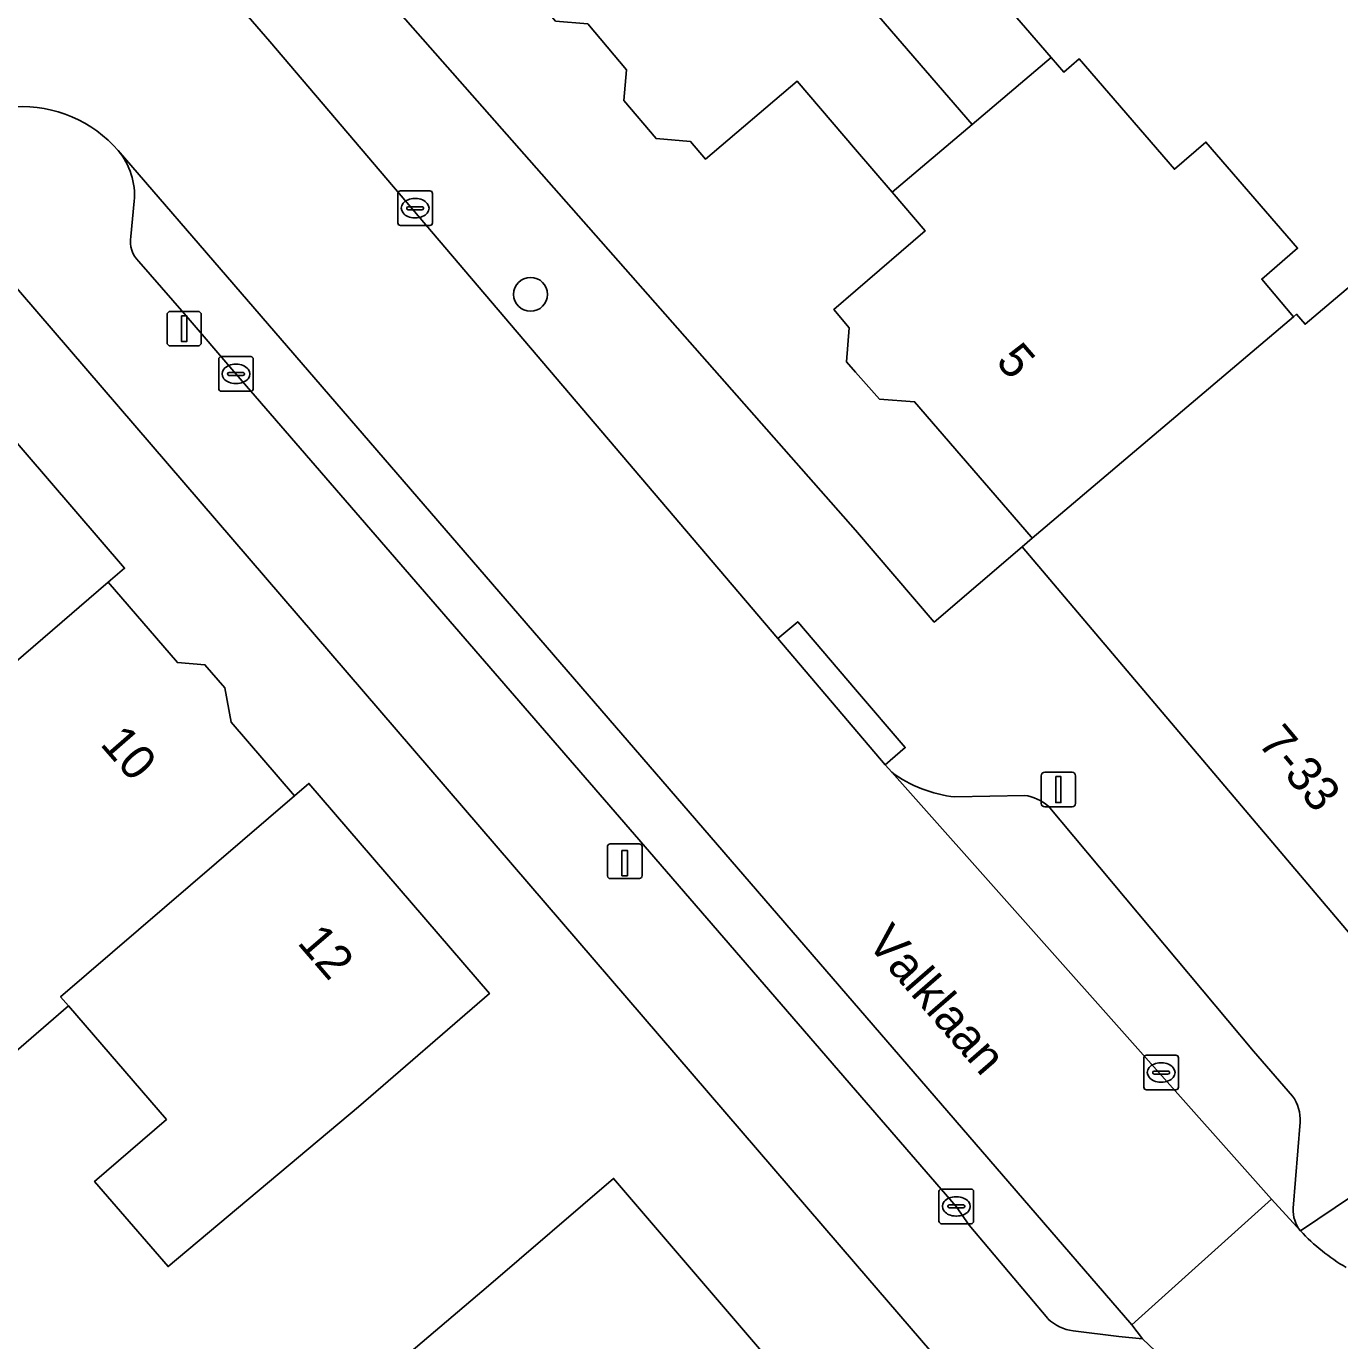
# Model space of a CAD drawing. Extents: x 161772 to 163126, y 383092 to 383917.
# Drawn here: x 162476.04 to 162513.99, y 383404.78 to 383442.75 of the extents above; entities that cross this region are included whole.
import ezdxf

# ---------------------------------------------------------------- set-up
doc = ezdxf.new("R2010")
doc.units = 0
for name, color, linetype in [('IMGEO_Boom', 7, 'Continuous'), ('IMGEO_Erf', 7, 'Continuous'), ('IMGEO_Kolk', 7, 'Continuous'), ('IMGEO_Laadpaal', 7, 'Continuous'), ('IMGEO_Lichtmast', 7, 'Continuous'), ('IMGEO_Openbare_ruimte_label', 7, 'Continuous'), ('IMGEO_Pand', 7, 'Continuous'), ('IMGEO_Pand_nummerreeks', 7, 'Continuous'), ('IMGEO_Parkeervlak_gesloten', 7, 'Continuous'), ('IMGEO_Parkeervlak_open', 7, 'Continuous'), ('IMGEO_Rijbaan_lokaal_gesloten', 7, 'Continuous'), ('IMGEO_Voetpad_open', 7, 'Continuous')]:
    doc.layers.add(name, color=color, linetype=linetype)

msp = doc.modelspace()

# ---------------------------------------------------------------- linework, layer by layer
at = {"layer": 'IMGEO_Boom'}
msp.add_circle((162490.611, 383435.008), 0.489, dxfattribs=at)
at = {"layer": 'IMGEO_Erf'}
for points in [[(162484.28, 383446.041), (162500, 383428.194), (162502.272, 383425.539), (162504.811, 383427.711), (162505.106, 383427.961), (162505.07, 383428.002), (162501.704, 383431.906), (162500.692, 383431.981), (162500, 383432.76), (162499.735, 383433.059), (162499.817, 383434.04), (162499.371, 383434.569), (162500, 383435.111), (162502.009, 383436.843), (162501.054, 383437.96), (162500, 383439.194), (162498.317, 383441.164), (162495.661, 383438.917), (162495.233, 383439.423), (162494.237, 383439.506), (162493.308, 383440.605), (162493.383, 383441.498), (162492.261, 383442.824)], [(162503.301, 383444.577), (162505.652, 383441.85), (162506.018, 383441.426), (162506.464, 383441.81), (162509.211, 383438.623), (162510.122, 383439.409), (162512.768, 383436.339), (162511.733, 383435.447), (162512.655, 383434.358), (162512.743, 383434.432), (162512.987, 383434.143), (162516.984, 383437.529), (162515.751, 383438.984), (162516.043, 383439.231), (162517.925, 383440.826), (162522.971, 383445.035), (162526.672, 383440.736), (162528.447, 383442.266), (162529, 383441.625), (162530.351, 383440.058), (162530.56, 383440.239), (162534.148, 383436.077), (162536.376, 383437.997)], [(162469.181, 383381.473), (162471.492, 383383.46), (162467.811, 383387.744), (162470.086, 383389.699), (162474.088, 383385.068), (162478.415, 383388.739), (162474.314, 383393.573), (162489.4, 383406.371), (162493.01, 383409.473), (162500, 383401.316), (162503.481, 383397.254), (162506.255, 383399.731), (162500, 383407.002), (162474.445, 383436.708)], [(162473.835, 383432.967), (162478.88, 383427.098), (162478.412, 383426.695), (162480.41, 383424.37), (162481.201, 383424.31), (162481.778, 383423.639), (162481.965, 383422.648), (162483.791, 383420.523), (162484.207, 383420.881), (162489.424, 383414.811), (162485.641, 383411.543), (162480.14, 383406.925), (162478.016, 383409.384), (162480.092, 383411.176), (162477.259, 383414.456), (162474.081, 383411.71)]]:
    msp.add_lwpolyline(points, dxfattribs=at)
at = {"layer": 'IMGEO_Kolk'}
for p, q in [((162486.776, 383437.071), (162486.776, 383437.923)), ((162486.851, 383437.997), (162487.703, 383437.997)), ((162487.777, 383437.923), (162487.777, 383437.071)), ((162487.035, 383437.491), (162487.035, 383437.503)), ((162487.473, 383437.454), (162487.075, 383437.454)), ((162487.078, 383437.54), (162487.476, 383437.54)), ((162487.264, 383437.777), (162487.289, 383437.777)), ((162487.519, 383437.503), (162487.519, 383437.491)), ((162487.287, 383437.217), (162487.262, 383437.217)), ((162487.703, 383436.997), (162486.851, 383436.997)), ((162481.6, 383432.284), (162481.6, 383433.136)), ((162481.675, 383433.21), (162482.527, 383433.21)), ((162482.088, 383432.99), (162482.113, 383432.99)), ((162482.601, 383433.136), (162482.601, 383432.284)), ((162481.859, 383432.704), (162481.859, 383432.716)), ((162482.297, 383432.667), (162481.899, 383432.667)), ((162481.902, 383432.753), (162482.3, 383432.753)), ((162482.343, 383432.716), (162482.343, 383432.704)), ((162482.527, 383432.21), (162481.675, 383432.21)), ((162482.111, 383432.43), (162482.086, 383432.43)), ((162508.329, 383412.104), (162508.329, 383412.956)), ((162508.404, 383413.03), (162509.256, 383413.03)), ((162508.817, 383412.81), (162508.842, 383412.81)), ((162509.33, 383412.956), (162509.33, 383412.104)), ((162508.588, 383412.524), (162508.588, 383412.536)), ((162509.026, 383412.487), (162508.628, 383412.487)), ((162508.631, 383412.573), (162509.029, 383412.573)), ((162509.072, 383412.536), (162509.072, 383412.524)), ((162509.256, 383412.03), (162508.404, 383412.03)), ((162508.84, 383412.25), (162508.815, 383412.25)), ((162502.41, 383408.237), (162502.41, 383409.089)), ((162502.485, 383409.163), (162503.337, 383409.163)), ((162503.411, 383409.089), (162503.411, 383408.237)), ((162502.669, 383408.657), (162502.669, 383408.669)), ((162503.107, 383408.62), (162502.709, 383408.62)), ((162502.712, 383408.706), (162503.11, 383408.706)), ((162502.898, 383408.943), (162502.923, 383408.943)), ((162503.153, 383408.669), (162503.153, 383408.657)), ((162502.921, 383408.383), (162502.896, 383408.383)), ((162503.337, 383408.163), (162502.485, 383408.163))]:
    msp.add_line(p, q, dxfattribs=at)
for points in [[(162486.776, 383437.071), (162486.776, 383437.923)], [(162486.851, 383437.997), (162487.703, 383437.997)], [(162487.777, 383437.923), (162487.777, 383437.071)], [(162487.703, 383436.997), (162486.851, 383436.997)], [(162481.6, 383432.284), (162481.6, 383433.136)], [(162481.675, 383433.21), (162482.527, 383433.21)], [(162482.601, 383433.136), (162482.601, 383432.284)], [(162482.527, 383432.21), (162481.675, 383432.21)], [(162508.329, 383412.104), (162508.329, 383412.956)], [(162508.404, 383413.03), (162509.256, 383413.03)], [(162509.33, 383412.956), (162509.33, 383412.104)], [(162509.256, 383412.03), (162508.404, 383412.03)], [(162502.41, 383408.237), (162502.41, 383409.089)], [(162502.485, 383409.163), (162503.337, 383409.163)], [(162503.411, 383409.089), (162503.411, 383408.237)], [(162503.337, 383408.163), (162502.485, 383408.163)]]:
    msp.add_lwpolyline(points, dxfattribs=at)
for centre, radius, start, end in [((162486.853, 383437.921), 0.0765, 91.552, 178.448), ((162486.853, 383437.921), 0.0765, 91.552, 178.448), ((162487.701, 383437.921), 0.0765, 1.552, 88.448), ((162487.701, 383437.921), 0.0765, 1.552, 88.448), ((162487.075, 383437.5), 0.0403, 85.8775, 175.7526), ((162487.072, 383437.49), 0.0366, 178.938, 274.7102), ((162487.476, 383437.497), 0.043, 264.8664, 352.4533), ((162487.48, 383437.502), 0.0386, 1.7309, 96.639), ((162486.853, 383437.073), 0.0765, 181.552, 268.448), ((162486.853, 383437.073), 0.0765, 181.552, 268.448), ((162487.701, 383437.073), 0.0765, 271.552, 358.448), ((162487.701, 383437.073), 0.0765, 271.552, 358.448), ((162481.677, 383433.134), 0.0765, 91.552, 178.448), ((162481.677, 383433.134), 0.0765, 91.552, 178.448), ((162482.525, 383433.134), 0.0765, 1.552, 88.448), ((162482.525, 383433.134), 0.0765, 1.552, 88.448), ((162481.899, 383432.713), 0.0403, 85.8775, 175.7526), ((162481.896, 383432.703), 0.0366, 178.938, 274.7102), ((162482.3, 383432.71), 0.043, 264.8664, 352.4533), ((162482.304, 383432.715), 0.0386, 1.7309, 96.639), ((162481.677, 383432.286), 0.0765, 181.552, 268.448), ((162481.677, 383432.286), 0.0765, 181.552, 268.448), ((162482.525, 383432.286), 0.0765, 271.552, 358.448), ((162482.525, 383432.286), 0.0765, 271.552, 358.448), ((162508.406, 383412.954), 0.0765, 91.552, 178.448), ((162508.406, 383412.954), 0.0765, 91.552, 178.448), ((162509.254, 383412.954), 0.0765, 1.552, 88.448), ((162509.254, 383412.954), 0.0765, 1.552, 88.448), ((162508.628, 383412.533), 0.0403, 85.8775, 175.7526), ((162508.625, 383412.523), 0.0366, 178.938, 274.7102), ((162509.029, 383412.53), 0.043, 264.8664, 352.4533), ((162509.033, 383412.535), 0.0386, 1.7309, 96.639), ((162508.406, 383412.106), 0.0765, 181.552, 268.448), ((162508.406, 383412.106), 0.0765, 181.552, 268.448), ((162509.254, 383412.106), 0.0765, 271.552, 358.448), ((162509.254, 383412.106), 0.0765, 271.552, 358.448), ((162502.487, 383409.087), 0.0765, 91.552, 178.448), ((162502.487, 383409.087), 0.0765, 91.552, 178.448), ((162503.335, 383409.087), 0.0765, 1.552, 88.448), ((162503.335, 383409.087), 0.0765, 1.552, 88.448), ((162502.709, 383408.666), 0.0403, 85.8775, 175.7526), ((162502.706, 383408.656), 0.0366, 178.938, 274.7102), ((162503.11, 383408.663), 0.043, 264.8664, 352.4533), ((162503.114, 383408.668), 0.0386, 1.7309, 96.639), ((162502.487, 383408.239), 0.0765, 181.552, 268.448), ((162502.487, 383408.239), 0.0765, 181.552, 268.448), ((162503.335, 383408.239), 0.0765, 271.552, 358.448), ((162503.335, 383408.239), 0.0765, 271.552, 358.448)]:
    msp.add_arc(centre, radius, start, end, dxfattribs=at)
for centre, major_axis, ratio, start_param, end_param in [((162487.263, 383437.497), (-0.387, 0.002), 0.722429, 4.712389, 7.853982), ((162487.288, 383437.497), (-0.39, 0.002), 0.717154, 1.570796, 4.712389), ((162482.087, 383432.71), (-0.387, 0.002), 0.722429, 4.712389, 7.853982), ((162482.112, 383432.71), (-0.39, 0.002), 0.717154, 1.570796, 4.712389), ((162508.816, 383412.53), (-0.387, 0.002), 0.722429, 4.712389, 7.853982), ((162508.841, 383412.53), (-0.39, 0.002), 0.717154, 1.570796, 4.712389), ((162502.897, 383408.663), (-0.387, 0.002), 0.722429, 4.712389, 7.853982), ((162502.922, 383408.663), (-0.39, 0.002), 0.717154, 1.570796, 4.712389)]:
    msp.add_ellipse(centre, major_axis=major_axis, ratio=ratio, start_param=start_param, end_param=end_param, dxfattribs=at)
at = {"layer": 'IMGEO_Laadpaal'}
for p, q in [((162492.833, 383419.049), (162492.833, 383418.208)), ((162492.833, 383419.049), (162492.833, 383418.208)), ((162493.749, 383419.133), (162492.908, 383419.133)), ((162493.749, 383419.133), (162492.908, 383419.133)), ((162493.833, 383418.217), (162493.833, 383419.058)), ((162493.833, 383418.217), (162493.833, 383419.058)), ((162492.917, 383418.133), (162493.758, 383418.133)), ((162492.917, 383418.133), (162493.758, 383418.133))]:
    msp.add_line(p, q, dxfattribs=at)
msp.add_lwpolyline([(162493.248, 383418.946), (162493.408, 383418.946), (162493.408, 383418.213), (162493.248, 383418.213), (162493.248, 383418.946)], dxfattribs=at)
for centre, start, end in [((162492.911, 383419.055), 92.4484, 184.2845), ((162492.911, 383419.055), 92.4484, 184.2845), ((162493.755, 383419.055), 2.4484, 94.2845), ((162493.755, 383419.055), 2.4484, 94.2845), ((162492.911, 383418.211), 182.4484, 274.2845), ((162492.911, 383418.211), 182.4484, 274.2845), ((162493.755, 383418.211), 272.4484, 4.2845), ((162493.755, 383418.211), 272.4484, 4.2845)]:
    msp.add_arc(centre, 0.0779, start, end, dxfattribs=at)
at = {"layer": 'IMGEO_Lichtmast'}
for p, q in [((162480.108, 383433.617), (162480.108, 383434.417)), ((162480.108, 383434.417), (162480.108, 383433.617)), ((162480.208, 383434.517), (162480.998, 383434.517)), ((162480.998, 383434.517), (162480.208, 383434.517)), ((162481.098, 383434.417), (162481.098, 383433.617)), ((162481.098, 383433.617), (162481.098, 383434.417)), ((162480.998, 383433.517), (162480.208, 383433.517)), ((162480.208, 383433.517), (162480.998, 383433.517)), ((162505.365, 383420.304), (162505.365, 383421.104)), ((162505.365, 383421.104), (162505.365, 383420.304)), ((162505.465, 383421.204), (162506.255, 383421.204)), ((162506.255, 383421.204), (162505.465, 383421.204)), ((162506.355, 383421.104), (162506.355, 383420.304)), ((162506.355, 383420.304), (162506.355, 383421.104)), ((162506.255, 383420.204), (162505.465, 383420.204)), ((162505.465, 383420.204), (162506.255, 383420.204))]:
    msp.add_line(p, q, dxfattribs=at)
for points in [[(162480.528, 383434.392), (162480.678, 383434.392), (162480.678, 383433.642), (162480.528, 383433.642), (162480.528, 383434.392)], [(162505.785, 383421.079), (162505.935, 383421.079), (162505.935, 383420.329), (162505.785, 383420.329), (162505.785, 383421.079)]]:
    msp.add_lwpolyline(points, dxfattribs=at)
for centre, start, end in [((162480.208, 383434.417), 90, 180), ((162480.208, 383434.417), 90, 180), ((162480.998, 383434.417), 0, 90), ((162480.998, 383434.417), 360, 90), ((162480.208, 383433.617), 180, 270), ((162480.208, 383433.617), 180, 270), ((162480.998, 383433.617), 270, 0), ((162480.998, 383433.617), 270, 0), ((162505.465, 383421.104), 90, 180), ((162505.465, 383421.104), 90, 180), ((162506.255, 383421.104), 0, 90), ((162506.255, 383421.104), 360, 90), ((162505.465, 383420.304), 180, 270), ((162505.465, 383420.304), 180, 270), ((162506.255, 383420.304), 270, 0), ((162506.255, 383420.304), 270, 0)]:
    msp.add_arc(centre, 0.1, start, end, dxfattribs=at)
at = {"layer": 'IMGEO_Pand'}
for points in [[(162505.652, 383441.85), (162503.301, 383444.577), (162505.814, 383446.742), (162502.938, 383450.1), (162500, 383453.528), (162499.686, 383453.894), (162499.229, 383453.508), (162498.5, 383453.569), (162497.436, 383452.67), (162497.077, 383451.672), (162494.852, 383449.79), (162500, 383443.822), (162503.368, 383439.918)], [(162501.054, 383437.96), (162503.368, 383439.918), (162500, 383443.822), (162494.852, 383449.79), (162492.631, 383447.912), (162491.723, 383447.748), (162490.673, 383446.86), (162490.609, 383446.095), (162489.96, 383445.546), (162490.448, 383444.968), (162490.37, 383444.042), (162491.335, 383442.901), (162492.261, 383442.824), (162493.383, 383441.498), (162493.308, 383440.605), (162494.237, 383439.506), (162495.233, 383439.423), (162495.661, 383438.917), (162498.317, 383441.164), (162500, 383439.194)], [(162509.211, 383438.623), (162506.464, 383441.81), (162506.018, 383441.426), (162505.652, 383441.85), (162503.368, 383439.918), (162501.054, 383437.96), (162502.009, 383436.843), (162500, 383435.111), (162499.371, 383434.569), (162499.817, 383434.04), (162499.735, 383433.059), (162500, 383432.76), (162500.692, 383431.981), (162501.704, 383431.906), (162505.07, 383428.002), (162505.106, 383427.961), (162512.655, 383434.358), (162511.733, 383435.447), (162512.768, 383436.339), (162510.122, 383439.409)], [(162531.403, 383422.714), (162525.966, 383429.021), (162527.198, 383430.065), (162520.462, 383437.882), (162517.925, 383440.826), (162516.043, 383439.231), (162515.751, 383438.984), (162516.984, 383437.529), (162512.987, 383434.143), (162512.743, 383434.432), (162512.655, 383434.358), (162505.106, 383427.961), (162504.811, 383427.711), (162517.801, 383412.379), (162518.394, 383411.686)], [(162478.412, 383426.695), (162478.88, 383427.098), (162473.835, 383432.967), (162464.531, 383424.969), (162462.976, 383423.633), (162464.946, 383421.352), (162468.586, 383424.496), (162471.685, 383420.909)], [(162483.791, 383420.523), (162481.965, 383422.648), (162481.778, 383423.639), (162481.201, 383424.31), (162480.41, 383424.37), (162478.412, 383426.695), (162471.685, 383420.909), (162472.286, 383420.213), (162474.015, 383418.211), (162475.158, 383416.888), (162471.979, 383414.143), (162474.081, 383411.71), (162477.259, 383414.456), (162477.034, 383414.716)], [(162489.424, 383414.811), (162484.207, 383420.881), (162483.791, 383420.523), (162477.034, 383414.716), (162477.259, 383414.456), (162480.092, 383411.176), (162478.016, 383409.384), (162480.14, 383406.925), (162485.641, 383411.543)], [(162500, 383394.271), (162503.481, 383397.254), (162500, 383401.316), (162493.01, 383409.473), (162489.4, 383406.371), (162474.314, 383393.573), (162478.415, 383388.739), (162474.088, 383385.068), (162474.161, 383384.983), (162475.491, 383383.445), (162480.594, 383377.64)]]:
    msp.add_lwpolyline(points, close=True, dxfattribs=at)
at = {"layer": 'IMGEO_Parkeervlak_gesloten'}
for points in [[(162506.284, 383405.065), (162507.61, 383404.908), (162508.288, 383404.84), (162507.986, 383405.246), (162478.698, 383439.159)], [(162479.162, 383437.696), (162479.066, 383436.678)], [(162479.298, 383435.957), (162480.604, 383434.454), (162482.098, 383432.716), (162494.044, 383418.902), (162500, 383412.025), (162502.911, 383408.664), (162503.284, 383408.118), (162505.558, 383405.42)]]:
    msp.add_lwpolyline(points, dxfattribs=at)
for centre, radius, start, end in [((162477.159, 383437.866), 2.01, 355.1505, 40.043), ((162479.826, 383436.525), 0.775, 168.5861, 227.0877), ((162506.488, 383406.403), 1.354, 226.5735, 261.311)]:
    msp.add_arc(centre, radius, start, end, dxfattribs=at)
at = {"layer": 'IMGEO_Parkeervlak_open'}
for points in [[(162501.044, 383421.202), (162512.013, 383408.869), (162512.853, 383407.956)], [(162504.888, 383420.536), (162502.872, 383420.491)], [(162512.623, 383411.851), (162511.5, 383413.142), (162505.566, 383420.229)], [(162512.641, 383408.607), (162512.842, 383411.093)]]:
    msp.add_lwpolyline(points, dxfattribs=at)
for centre, radius, start, end in [((162503.263, 383424.202), 3.731, 233.5089, 263.9841), ((162504.692, 383419.201), 1.349, 49.6251, 81.6526), ((162511.669, 383411.165), 1.175, 356.4987, 35.7313), ((162513.6, 383408.559), 0.96, 177.1535, 218.9225)]:
    msp.add_arc(centre, radius, start, end, dxfattribs=at)
at = {"layer": 'IMGEO_Rijbaan_lokaal_gesloten'}
for points in [[(162478.698, 383439.159), (162507.986, 383405.246), (162512.013, 383408.869), (162501.044, 383421.202), (162500.857, 383421.422), (162497.757, 383425.065), (162483.08, 383442.315), (162480.443, 383445.363), (162476.463, 383449.96)], [(162512.853, 383407.956), (162512.013, 383408.869), (162507.986, 383405.246), (162508.288, 383404.84), (162508.849, 383404.307)]]:
    msp.add_lwpolyline(points, dxfattribs=at)
for centre, radius, start, end in [((162475.917, 383436.752), 3.678, 40.8742, 92.9941), ((162517.299, 383412.146), 6.109, 223.3052, 239.2484)]:
    msp.add_arc(centre, radius, start, end, dxfattribs=at)
at = {"layer": 'IMGEO_Voetpad_open'}
for points in [[(162454.971, 383474.895), (162468.477, 383459.302), (162470.653, 383456.659), (162471.47, 383457.358), (162475.29, 383452.927), (162474.497, 383452.239), (162476.463, 383449.96), (162477.278, 383450.675), (162481.257, 383446.107), (162480.443, 383445.363), (162483.08, 383442.315), (162497.757, 383425.065), (162498.328, 383425.552), (162500, 383423.597), (162501.437, 383421.916), (162500.857, 383421.422), (162501.044, 383421.202)], [(162504.811, 383427.711), (162502.272, 383425.539), (162500, 383428.194), (162484.28, 383446.041), (162482.912, 383448.389), (162479.678, 383452.186), (162476.951, 383455.291), (162473.747, 383458.905), (162474.164, 383459.267), (162472.166, 383461.31)], [(162472.696, 383439.503), (162474.445, 383436.708), (162500, 383407.002), (162506.255, 383399.731), (162508.849, 383404.307), (162508.288, 383404.84), (162507.61, 383404.908), (162506.284, 383405.065)], [(162479.066, 383436.678), (162479.162, 383437.696)], [(162494.044, 383418.902), (162482.098, 383432.716), (162480.604, 383434.454), (162479.298, 383435.957)], [(162512.853, 383407.956), (162518.394, 383411.686), (162517.801, 383412.379), (162504.811, 383427.711)], [(162537.284, 383427.744), (162532.63, 383423.764), (162531.403, 383422.714), (162518.394, 383411.686), (162512.853, 383407.956)], [(162502.872, 383420.491), (162504.888, 383420.536)], [(162505.566, 383420.229), (162511.5, 383413.142), (162512.623, 383411.851)], [(162505.558, 383405.42), (162503.284, 383408.118), (162502.911, 383408.664), (162500, 383412.025), (162494.044, 383418.902)], [(162512.842, 383411.093), (162512.641, 383408.607)]]:
    msp.add_lwpolyline(points, dxfattribs=at)
msp.add_lwpolyline([(162498.328, 383425.552), (162497.757, 383425.065), (162500.857, 383421.422), (162501.437, 383421.916), (162500, 383423.597)], close=True, dxfattribs=at)
for centre, radius, start, end in [((162475.917, 383436.752), 3.678, 40.8742, 92.9941), ((162477.159, 383437.866), 2.01, 355.1505, 40.043), ((162479.826, 383436.525), 0.775, 168.5861, 227.0877), ((162503.263, 383424.202), 3.731, 233.5089, 263.9841), ((162504.692, 383419.201), 1.349, 49.6251, 81.6526), ((162511.669, 383411.165), 1.175, 356.4987, 35.7313), ((162513.6, 383408.559), 0.96, 177.1535, 218.9225), ((162517.299, 383412.146), 6.109, 223.3052, 239.2484), ((162506.488, 383406.403), 1.354, 226.5735, 261.311)]:
    msp.add_arc(centre, radius, start, end, dxfattribs=at)

# ---------------------------------------------------------------- texts
at = {"layer": 'IMGEO_Openbare_ruimte_label'}
msp.add_text('Valklaan', height=1, rotation=310.9865, dxfattribs=at).set_placement((162500.299, 383416.257))
at = {"layer": 'IMGEO_Pand_nummerreeks'}
for s, rotation, p in [('5', 310.9491, (162504.022, 383433.052)), ('7-33', 310.0725, (162511.593, 383422.037)), ('10', 311.0751, (162478.148, 383422.007)), ('12', 310.6798, (162483.847, 383416.269))]:
    msp.add_text(s, height=1, rotation=rotation, dxfattribs=at).set_placement(p)

doc.saveas('drawing.dxf')
